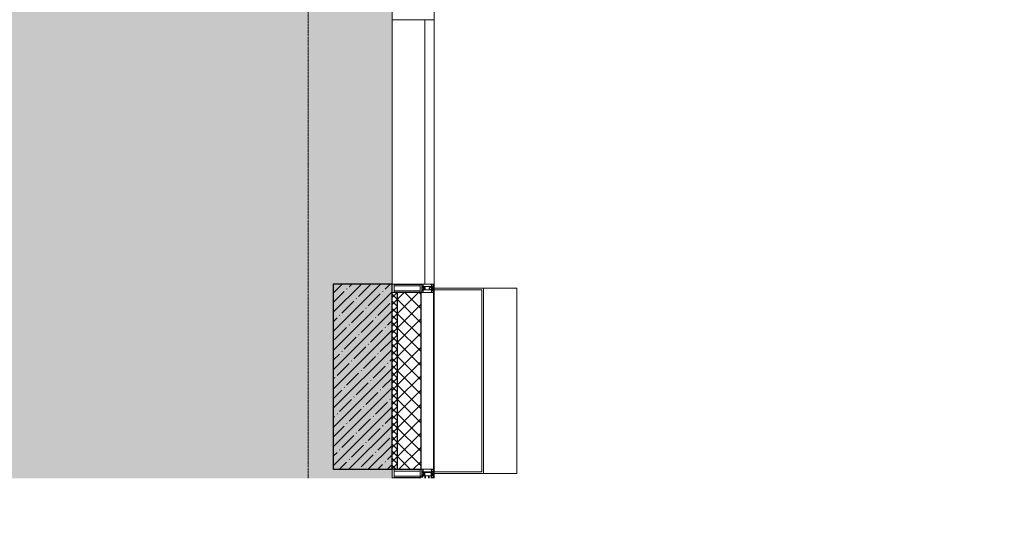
# Model space of a CAD drawing. Header units: millimetres. Extents: x -535184 to 178656, y -69521 to 68256.
# Tile 369 of 460: x -157014 to -151168, y 49692 to 52742. Entities that reach past the tile are written whole.
import ezdxf
from ezdxf import colors
from ezdxf.entities.mleader import LeaderData, LeaderLine
from ezdxf.math import Vec2, Vec3

# ---------------------------------------------------------------- set-up
doc = ezdxf.new("R2010")
doc.units = ezdxf.units.MM
doc.linetypes.add('-D1d1-15x02', pattern=[19, 15, -2, 0, -2])
for name, color, linetype, lineweight in [('_0', 7, 'Continuous', 13), ('A-COLS', 7, 'Continuous', 5), ('A-DETL-GENF', 7, 'Continuous', 5), ('A-GLAZ', 7, 'Continuous', 5), ('A-GLAZ-CURT', 8, 'Continuous', 5), ('A-GLAZ-CWMG', 8, 'Continuous', 5), ('A-WALL', 7, 'Continuous', 5), ('A-WALL-FNSH', 8, 'Continuous', 5), ('I-WALL', 7, 'Continuous', 5), ('S-COLS', 7, 'Continuous', 5), ('S-GRID', 7, 'Continuous', 5)]:
    doc.layers.add(name, color=color, linetype=linetype, lineweight=lineweight)
doc.layers.add('pol', color=7, linetype='Continuous', lineweight=15, true_color=0x738991)
doc.styles.add('In tre', font='isocpeur.ttf', dxfattribs={"width": 0.8, "oblique": 10})

# ---------------------------------------------------------------- blocks, each defined once
blk = doc.blocks.new('System Panel - A_PAN_Glass-5114043-50_AS_M_L11')
at = {"layer": 'A-GLAZ-CURT'}
for p, q in [((785, 55), (-785, 55)), ((-785, 55), (-785, 0)), ((785, 0), (785, 55)), ((-785, 0), (785, 0))]:
    blk.add_line(p, q, dxfattribs=at)
blk = doc.blocks.new('Rectangular Mullion - R_StandardFrame_50Wx250H-3342956-50_AS_M_L11')
at = {"layer": 'A-GLAZ-CWMG'}
blk.add_line((37450, 26520), (37450, 24950), dxfattribs=at)
blk = doc.blocks.new('Rectangular Mullion - 50Wx250H-2623690-50_AS_M_L11')
at = {"layer": 'A-DETL-GENF'}
for p, q in [((-25, 65.2), (-25, 250)), ((-25, 250), (0, 250)), ((-23, 237.3), (0, 237.3)), ((-23, 237.3), (-23, 73.6)), ((-14.9, 84), (-14.9, 237.3)), ((25, 250), (0, 250)), ((23, 237.3), (0, 237.3)), ((14.9, 84), (14.9, 237.3)), ((23, 237.3), (23, 73.6)), ((25, 65.2), (25, 250)), ((-14, 65.2), (-25, 65.2)), ((0, 84), (-23, 84)), ((-0.5, 73.6), (-23, 73.6)), ((-14, 71.3), (-14, 65.2)), ((-10, 71.3), (-14, 71.3)), ((-10, 53), (-10, 71.3)), ((-7, 65.2), (-5.9, 67.3)), ((-7, 65.2), (-7, 54.7)), ((-4.1, 67.3), (-5.9, 67.3)), ((-4.1, 67.3), (-2.9, 65.1)), ((-2.9, 65.1), (-2.9, 54.6)), ((0, 84), (23, 84)), ((0.5, 73.6), (23, 73.6)), ((4.1, 67.3), (2.9, 65.1)), ((2.9, 65.1), (2.9, 54.6)), ((4.1, 67.3), (5.9, 67.3)), ((7, 65.2), (5.9, 67.3)), ((7, 65.2), (7, 54.7)), ((10, 71.3), (14, 71.3)), ((10, 53), (10, 71.3)), ((14, 71.3), (14, 65.2)), ((14, 65.2), (25, 65.2)), ((-23.8, 14.6), (-25, 14.2)), ((-25, 0), (-25, 14.2)), ((-22.3, 17), (-23.8, 17)), ((-23.8, 17), (-23.8, 14.6)), ((-22.5, 10.6), (-23.8, 14.6)), ((-22.5, 10.6), (-23.7, 9.9)), ((-23.7, 1.3), (-23.7, 9.9)), ((-23.7, 1.3), (-11.8, 1.3)), ((-23.2, 10.2), (-22.5, 8)), ((-22.5, 8), (-22.5, 4.5)), ((-21.3, 4.5), (-22.5, 4.5)), ((-22.3, 17), (-22.3, 16)), ((-22.3, 16), (-21.3, 16)), ((-19, 17.6), (-21.3, 16)), ((-21.3, 4.5), (-21.3, 6.5)), ((-21.3, 6.5), (-14.2, 6.5)), ((-18.4, 16.6), (-19, 17.6)), ((-7.4, 16.6), (-18.4, 16.6)), ((-14.2, 6.5), (-14.2, 4.5)), ((-13.2, 4.5), (-14.2, 4.5)), ((-13.2, 4.5), (-12.2, 7.2)), ((-12.7, 7.6), (-11.3, 11.4)), ((-12.7, 7.6), (-11.8, 6.9)), ((-12.2, 9), (-12.2, 14.8)), ((-12.2, 14.8), (0, 14.8)), ((-11.8, 1.3), (-11.8, 6.9)), ((-10.5, 11.2), (-11.3, 11.4)), ((-10.5, 1.5), (-10.5, 11.2)), ((-4.8, 1.5), (-10.5, 1.5)), ((-8.7, 53), (-10, 53)), ((-10, 53), (-10, 17)), ((-10, 17), (-7.5, 17)), ((-8.7, 53), (-7, 54.7)), ((-8.5, 23), (-1.5, 30)), ((-8.5, 18.5), (-8.5, 23)), ((-7.5, 18.5), (-8.5, 18.5)), ((-7.5, 17), (-7.5, 18.5)), ((-7.4, 18), (-7.4, 16.6)), ((-2.6, 18), (-7.4, 18)), ((0, 8), (-4.8, 8)), ((-4.8, 1.5), (-4.8, 8)), ((-1.3, 53), (-2.9, 54.6)), ((-2.6, 18), (-2.6, 16.8)), ((-2.6, 16.8), (0, 16.8)), ((-1.5, 30), (0, 30)), ((0, 53), (-1.3, 53)), ((0, 53), (1.3, 53)), ((1.5, 30), (0, 30)), ((2.6, 16.8), (0, 16.8)), ((0, 14.8), (0, 16.8)), ((0, 14.8), (0, 16.8)), ((12.2, 14.8), (0, 14.8)), ((0, 0), (0, 8)), ((0, 8), (4.8, 8)), ((0, 0), (0, 8)), ((1.3, 53), (2.9, 54.6)), ((8.5, 23), (1.5, 30)), ((2.6, 18), (2.6, 16.8)), ((2.6, 18), (7.4, 18)), ((4.8, 1.5), (4.8, 8)), ((4.8, 1.5), (10.5, 1.5)), ((8.7, 53), (7, 54.7)), ((7.4, 18), (7.4, 16.6)), ((7.4, 16.6), (18.4, 16.6)), ((7.5, 18.5), (8.5, 18.5)), ((7.5, 17), (7.5, 18.5)), ((10, 17), (7.5, 17)), ((8.5, 18.5), (8.5, 23)), ((8.7, 53), (10, 53)), ((10, 53), (10, 17)), ((10.5, 11.2), (11.3, 11.4)), ((10.5, 1.5), (10.5, 11.2)), ((12.7, 7.6), (11.3, 11.4)), ((12.7, 7.6), (11.8, 6.9)), ((11.8, 1.3), (11.8, 6.9)), ((23.7, 1.3), (11.8, 1.3)), ((12.2, 9), (12.2, 14.8)), ((13.2, 4.5), (12.2, 7.2)), ((13.2, 4.5), (14.2, 4.5)), ((21.3, 6.5), (14.2, 6.5)), ((14.2, 6.5), (14.2, 4.5)), ((18.4, 16.6), (19, 17.6)), ((19, 17.6), (21.3, 16)), ((22.3, 16), (21.3, 16)), ((21.3, 4.5), (21.3, 6.5)), ((21.3, 4.5), (22.5, 4.5)), ((22.3, 17), (22.3, 16)), ((22.3, 17), (23.8, 17)), ((22.5, 10.6), (23.8, 14.6)), ((22.5, 10.6), (23.7, 9.9)), ((23.2, 10.2), (22.5, 8)), ((22.5, 8), (22.5, 4.5)), ((23.7, 1.3), (23.7, 9.9)), ((23.8, 17), (23.8, 14.6)), ((23.8, 14.6), (25, 14.2)), ((25, 0), (25, 14.2)), ((-25, 0), (0, 0)), ((25, 0), (0, 0))]:
    blk.add_line(p, q, dxfattribs=at)
for centre, start, end in [((-0.5, 73.1), 360, 90), ((0.5, 73.1), 90, 180)]:
    blk.add_arc(centre, 0.5, start, end, dxfattribs=at)
blk = doc.blocks.new('Rectangular Mullion - R_StandardFrame_50Wx250H-4796333-50_AS_M_L11')
at = {"layer": 'A-GLAZ-CWMG', "lineweight": 9}
for p, q in [((-25, -250), (-25, 0)), ((-25, 0), (25, 0)), ((25, 0), (25, -250)), ((25, -250), (-25, -250))]:
    blk.add_line(p, q, dxfattribs=at)
blk = doc.blocks.new('Rectangular Mullion - 50Wx250H-V1-50_AS_M_L11')
at = {"layer": 'A-DETL-GENF'}
for p, q in [((-25, 84), (-25, 250)), ((-25, 250), (0, 250)), ((-23, 237.3), (0, 237.3)), ((-23, 237.3), (-23, 84)), ((-14.9, 84), (-14.9, 237.3)), ((25, 250), (0, 250)), ((23, 237.3), (0, 237.3)), ((14.9, 84), (14.9, 237.3)), ((23, 237.3), (23, 73.6)), ((25, 65.2), (25, 250)), ((0, 84), (-15, 84)), ((-0.5, 73.6), (-15, 73.6)), ((-10, 71.3), (-12, 71.3)), ((-10, 57.4), (-10, 71.3)), ((-7, 65.2), (-5.9, 67.3)), ((-7, 65.2), (-7, 57)), ((-4.1, 67.3), (-5.9, 67.3)), ((-4.1, 67.3), (-2.9, 65.1)), ((-2.9, 65.1), (-2.9, 57)), ((0, 84), (23, 84)), ((0.5, 73.6), (23, 73.6)), ((4.1, 67.3), (2.9, 65.1)), ((2.9, 65.1), (2.9, 57)), ((4.1, 67.3), (5.9, 67.3)), ((7, 65.2), (5.9, 67.3)), ((7, 65.2), (7, 54.7)), ((10, 71.3), (14, 71.3)), ((10, 53), (10, 71.3)), ((14, 71.3), (14, 65.2)), ((14, 65.2), (25, 65.2)), ((-23.8, 14.6), (-25, 14.2)), ((-25, 0), (-25, 14.2)), ((-23.8, 17), (-23.8, 14.6)), ((-22.5, 10.6), (-23.8, 14.6)), ((-22.5, 10.6), (-23.7, 9.9)), ((-23.7, 1.3), (-23.7, 9.9)), ((-23.7, 1.3), (-11.8, 1.3)), ((-23.2, 10.2), (-22.5, 8)), ((-22.5, 8), (-22.5, 4.5)), ((-21.3, 4.5), (-22.5, 4.5)), ((-22.3, 17), (-22.3, 16)), ((-22.3, 16), (-21.3, 16)), ((-19.9, 17), (-21.3, 16)), ((-21.3, 4.5), (-21.3, 6.5)), ((-21.3, 6.5), (-14.2, 6.5)), ((-7.4, 16.6), (-18.4, 16.6)), ((-14.2, 6.5), (-14.2, 4.5)), ((-13.2, 4.5), (-14.2, 4.5)), ((-13.2, 4.5), (-12.2, 7.2)), ((-12.7, 7.6), (-11.3, 11.4)), ((-12.7, 7.6), (-11.8, 6.9)), ((-12.2, 9), (-12.2, 14.8)), ((-12.2, 14.8), (0, 14.8)), ((-11.8, 1.3), (-11.8, 6.9)), ((-10.5, 11.2), (-11.3, 11.4)), ((-10.5, 1.5), (-10.5, 11.2)), ((-4.8, 1.5), (-10.5, 1.5)), ((0, 8), (-4.8, 8)), ((-4.8, 1.5), (-4.8, 8)), ((-2.6, 16.8), (0, 16.8)), ((2.6, 16.8), (0, 16.8)), ((0, 14.8), (0, 16.8)), ((0, 14.8), (0, 16.8)), ((12.2, 14.8), (0, 14.8)), ((0, 0), (0, 8)), ((0, 8), (4.8, 8)), ((0, 0), (0, 8)), ((4.8, 1.5), (4.8, 8)), ((4.8, 1.5), (10.5, 1.5)), ((8.5, 23), (6, 25.5)), ((6, 18), (7.4, 18)), ((8.7, 53), (7, 54.7)), ((7.4, 18), (7.4, 16.6)), ((7.4, 16.6), (18.4, 16.6)), ((7.5, 18.5), (8.5, 18.5)), ((7.5, 17), (7.5, 18.5)), ((10, 17), (7.5, 17)), ((8.5, 18.5), (8.5, 23)), ((8.7, 53), (10, 53)), ((10, 53), (10, 17)), ((10.5, 11.2), (11.3, 11.4)), ((10.5, 1.5), (10.5, 11.2)), ((12.7, 7.6), (11.3, 11.4)), ((12.7, 7.6), (11.8, 6.9)), ((11.8, 1.3), (11.8, 6.9)), ((23.7, 1.3), (11.8, 1.3)), ((12.2, 9), (12.2, 14.8)), ((13.2, 4.5), (12.2, 7.2)), ((13.2, 4.5), (14.2, 4.5)), ((21.3, 6.5), (14.2, 6.5)), ((14.2, 6.5), (14.2, 4.5)), ((18.4, 16.6), (19, 17.6)), ((19, 17.6), (21.3, 16)), ((22.3, 16), (21.3, 16)), ((21.3, 4.5), (21.3, 6.5)), ((21.3, 4.5), (22.5, 4.5)), ((22.3, 17), (22.3, 16)), ((22.3, 17), (23.8, 17)), ((22.5, 10.6), (23.8, 14.6)), ((22.5, 10.6), (23.7, 9.9)), ((23.2, 10.2), (22.5, 8)), ((22.5, 8), (22.5, 4.5)), ((23.7, 1.3), (23.7, 9.9)), ((23.8, 17), (23.8, 14.6)), ((23.8, 14.6), (25, 14.2)), ((25, 0), (25, 14.2)), ((-25, 0), (0, 0)), ((25, 0), (0, 0))]:
    blk.add_line(p, q, dxfattribs=at)
for centre, start, end in [((-0.5, 73.1), 360, 90), ((0.5, 73.1), 90, 180)]:
    blk.add_arc(centre, 0.5, start, end, dxfattribs=at)
blk = doc.blocks.new('Rectangular Mullion - R_StandardFrame_50Wx250H-4796332-50_AS_M_L11')
at = {"layer": 'A-GLAZ-CWMG', "lineweight": 9}
for p, q in [((-25, -17), (-25, 0)), ((-25, 0), (25, 0)), ((25, 0), (25, -250)), ((-25, -250), (-25, -84)), ((25, -250), (-25, -250))]:
    blk.add_line(p, q, dxfattribs=at)
blk = doc.blocks.new('A_PAN_Створка - 383мм-4800281-50_AS_M_L11')
at = {"layer": 'A-GLAZ-CURT'}
h = blk.add_hatch(dxfattribs=at)
h.set_pattern_fill('FP_9', color=256, style=0, pattern_type=2)
h.set_pattern_definition([(315, (-23660, 37700), (14.142136, 14.142136), []), (45, (-23660, 37700), (-14.142136, 14.142136), [])])
h.paths.add_polyline_path([(-57.2, 36.4), (-54.9, 34.1), (-54.5, 31.8), (54.5, 31.8), (54.9, 34.1), (57.2, 36.4), (57.2, 60.8), (54.6, 63.4), (53.6, 82.7), (-54.6, 81.8), (-54.6, 63.4), (-57.2, 60.8)])
at = {"layer": 'A-DETL-GENF'}
for p, q in [((-91.5, 92), (-91.5, 87.5)), ((-91.5, 92), (91.5, 92)), ((-91.5, 87.5), (-73.9, 87.5)), ((-83.4, 90.3), (-69.4, 90.3)), ((-83.4, 90.3), (-83.4, 87.5)), ((-73.9, 87.5), (-73.9, 62.5)), ((-69.4, 85.5), (-73.9, 85.5)), ((-73.9, 81.5), (-69.4, 81.5)), ((-69.4, 66.5), (-73.9, 66.5)), ((-73.9, 62.5), (-70, 62.5)), ((-70, 62.5), (-70, 32.1)), ((-69.4, 90.3), (-69.4, 85.5)), ((-69.4, 81.5), (-69.4, 66.5)), ((-67.9, 89.3), (-66.9, 90.3)), ((-67.9, 62.5), (-67.9, 89.3)), ((-61.7, 62.5), (-67.9, 62.5)), ((-66.9, 90.3), (-57.4, 90.3)), ((-66, 56.5), (-62, 59.1)), ((-62, 59.1), (-60.7, 61)), ((-60.1, 67.7), (-61.7, 64.9)), ((-61.7, 64.9), (-61.7, 62.5)), ((-60.7, 61), (-57.4, 61)), ((-56.4, 67.7), (-60.1, 67.7)), ((-57.4, 90.3), (-56.4, 89.4)), ((-57.4, 61), (-54.9, 63.5)), ((-54.6, 63.4), (-57.2, 60.8)), ((-57.2, 60.8), (-57.2, 36.4)), ((-56.4, 89.4), (-56.4, 67.7)), ((-53.9, 90.3), (-54.9, 89.3)), ((-54.9, 89.3), (-54.9, 85.6)), ((-54.9, 85.6), (-53.9, 84.6)), ((-54.9, 81.9), (-53.8, 83)), ((-54.9, 63.5), (-54.9, 81.9)), ((-53.6, 82.7), (-54.6, 81.8)), ((-54.6, 81.8), (-54.6, 63.4)), ((53.9, 90.3), (-53.9, 90.3)), ((-53.9, 84.6), (53.9, 84.6)), ((53.8, 83), (-53.8, 83)), ((53.6, 82.7), (-53.6, 82.7)), ((54.6, 81.8), (53.6, 82.7)), ((54.9, 81.9), (53.8, 83)), ((53.9, 90.3), (54.9, 89.3)), ((54.9, 85.6), (53.9, 84.6)), ((54.6, 63.4), (54.6, 81.8)), ((57.2, 60.8), (54.6, 63.4)), ((54.9, 89.3), (54.9, 85.6)), ((54.9, 63.5), (54.9, 81.9)), ((57.4, 61), (54.9, 63.5)), ((57.4, 90.3), (56.4, 89.4)), ((56.4, 89.4), (56.4, 67.7)), ((56.4, 67.7), (60.1, 67.7)), ((57.2, 36.4), (57.2, 60.8)), ((66.9, 90.3), (57.4, 90.3)), ((60.7, 61), (57.4, 61)), ((60.1, 67.7), (61.7, 64.9)), ((62, 59.1), (60.7, 61)), ((61.7, 64.9), (61.7, 62.5)), ((61.7, 62.5), (67.9, 62.5)), ((66, 56.5), (62, 59.1)), ((67.9, 89.3), (66.9, 90.3)), ((67.9, 62.5), (67.9, 89.3)), ((69.4, 90.3), (69.4, 85.5)), ((83.4, 90.3), (69.4, 90.3)), ((69.4, 85.5), (73.9, 85.5)), ((69.4, 81.5), (69.4, 66.5)), ((73.9, 81.5), (69.4, 81.5)), ((69.4, 66.5), (73.9, 66.5)), ((70, 62.5), (70, 32.1)), ((73.9, 62.5), (70, 62.5)), ((91.5, 87.5), (73.9, 87.5)), ((73.9, 87.5), (73.9, 62.5)), ((83.4, 90.3), (83.4, 87.5)), ((91.5, 92), (91.5, 87.5)), ((-70, 32.1), (-61.4, 23.5)), ((-66, 56.5), (-67.8, 55.7)), ((-67.8, 55.7), (-67.8, 38.3)), ((-67.8, 38.3), (-65.7, 37.4)), ((-65.7, 37.4), (-60.8, 34.7)), ((61.4, 23.5), (-61.4, 23.5)), ((-60.8, 34.7), (-57.3, 35.9)), ((-55.2, 33.8), (-57.3, 35.9)), ((-57.2, 36.4), (-54.9, 34.1)), ((-55.2, 33.8), (-54.8, 31.5)), ((-54.9, 34.1), (-54.5, 31.8)), ((-53.9, 30.5), (-54.9, 29.5)), ((-54.9, 29.5), (-54.9, 25.8)), ((-54.9, 25.8), (-53.9, 24.8)), ((0, 31.5), (-54.8, 31.5)), ((-54.5, 31.8), (54.5, 31.8)), ((53.9, 30.5), (-53.9, 30.5)), ((-53.9, 24.8), (53.9, 24.8)), ((0, 31.5), (54.8, 31.5)), ((53.9, 30.5), (54.9, 29.5)), ((54.9, 25.8), (53.9, 24.8)), ((54.5, 31.8), (54.9, 34.1)), ((55.2, 33.8), (54.8, 31.5)), ((54.9, 34.1), (57.2, 36.4)), ((54.9, 29.5), (54.9, 25.8)), ((55.2, 33.8), (57.3, 35.9)), ((60.8, 34.7), (57.3, 35.9)), ((65.7, 37.4), (60.8, 34.7)), ((70, 32.1), (61.4, 23.5)), ((67.8, 38.3), (65.7, 37.4)), ((66, 56.5), (67.8, 55.7)), ((67.8, 55.7), (67.8, 38.3))]:
    blk.add_line(p, q, dxfattribs=at)
at = {"layer": 'A-GLAZ'}
for p, q in [((-153, 73.5), (-150, 73.5)), ((-153, 60), (-153, 73.5)), ((-152, 20), (-152, 73.5)), ((-150.5, 69.5), (-150.5, 73.5)), ((-145, 69.5), (-150.5, 69.5)), ((-150.5, 33.6), (-150.5, 68)), ((-150.5, 68), (-143.5, 68)), ((-150, 84), (-78, 84)), ((-150, 73.5), (-150, 84)), ((-148.5, 82.5), (-132.4, 82.5)), ((-148.5, 81), (-148.5, 82.5)), ((-143.5, 81), (-148.5, 81)), ((-145, 69.5), (-145, 79.5)), ((-143.5, 68), (-143.5, 81)), ((-132.4, 56.6), (-132.4, 82.5)), ((-131, 82.5), (-120.8, 82.5)), ((-131, 82.5), (-131, 64.6)), ((-131, 64.6), (-120.8, 64.6)), ((-131, 56.5), (-131, 62.6)), ((-120.8, 62.6), (-131, 62.6)), ((-120.8, 82.5), (-120.8, 64.6)), ((-120.8, 56.5), (-120.8, 62.6)), ((-119.3, 82.5), (-92.5, 82.5)), ((-119.3, 56.6), (-119.3, 82.5)), ((-92.5, 56.6), (-92.5, 82.5)), ((-91.5, 92), (91.5, 92)), ((-91.5, 87.5), (-91.5, 92)), ((-73.9, 87.5), (-91.5, 87.5)), ((-90.8, 82.5), (-79.5, 82.5)), ((-90.8, 64.6), (-90.8, 82.5)), ((-80.1, 64.6), (-90.8, 64.6)), ((-90.8, 62.7), (-90.8, 56.6)), ((-80.4, 62.7), (-90.8, 62.7)), ((-85, 84), (-85, 87.5)), ((-85, 87.5), (-78, 87.5)), ((-78, 84), (-85, 84)), ((-80.4, 61.1), (-80.4, 62.7)), ((-78, 61.1), (-80.4, 61.1)), ((-80.1, 66.1), (-80.1, 64.6)), ((-78, 66.1), (-80.1, 66.1)), ((-79.5, 82.5), (-79.5, 80.6)), ((-79.5, 80.6), (-78, 80.6)), ((-78, 87.5), (-78, 84)), ((-78, 84), (-73.9, 84)), ((-78, 84), (-78, 23.5)), ((-78, 66.1), (-78, 61.1)), ((-73.9, 62.5), (-73.9, 87.5)), ((-70, 62.5), (-73.9, 62.5)), ((-70, 32.1), (-70, 62.5)), ((70, 62.5), (70, 32.1)), ((73.9, 62.5), (70, 62.5)), ((73.9, 87.5), (73.9, 62.5)), ((91.5, 87.5), (73.9, 87.5)), ((73.9, 84), (78, 84)), ((78, 87.5), (78, 84)), ((85, 87.5), (78, 87.5)), ((78, 84), (85, 84)), ((78, 84), (150, 84)), ((78, 23.5), (78, 84)), ((79.5, 80.6), (78, 80.6)), ((78, 66.1), (78, 61.1)), ((78, 66.1), (80.1, 66.1)), ((78, 61.1), (80.4, 61.1)), ((90.8, 82.5), (79.5, 82.5)), ((79.5, 82.5), (79.5, 80.6)), ((80.1, 66.1), (80.1, 64.6)), ((80.1, 64.6), (90.8, 64.6)), ((80.4, 62.7), (90.8, 62.7)), ((80.4, 61.1), (80.4, 62.7)), ((85, 84), (85, 87.5)), ((90.8, 64.6), (90.8, 82.5)), ((90.8, 62.7), (90.8, 56.6)), ((91.5, 92), (91.5, 87.5)), ((119.3, 82.5), (92.5, 82.5)), ((92.5, 56.6), (92.5, 82.5)), ((119.3, 56.6), (119.3, 82.5)), ((120.8, 82.5), (120.8, 64.6)), ((131, 82.5), (120.8, 82.5)), ((131, 64.6), (120.8, 64.6)), ((120.8, 56.5), (120.8, 62.6)), ((120.8, 62.6), (131, 62.6)), ((131, 82.5), (131, 64.6)), ((131, 56.5), (131, 62.6)), ((132.4, 56.6), (132.4, 82.5)), ((148.5, 82.5), (132.4, 82.5)), ((143.5, 81), (148.5, 81)), ((143.5, 68), (143.5, 81)), ((150.5, 68), (143.5, 68)), ((145, 69.5), (145, 79.5)), ((145, 69.5), (150.5, 69.5)), ((148.5, 81), (148.5, 82.5)), ((150, 84), (150, 73.5)), ((150, 73.5), (153, 73.5)), ((150.5, 69.5), (150.5, 73.5)), ((150.5, 33.6), (150.5, 68)), ((152, 20), (152, 73.5)), ((153, 73.5), (153, 60)), ((-171, 57), (-156, 57)), ((-171, 17), (-171, 57)), ((-171, 55.5), (-152, 55.5)), ((-171, 18.5), (-153.5, 18.5)), ((-67.9, 17), (-171, 17)), ((-153.5, 18.5), (-152, 20)), ((-150.5, 56.6), (-132.4, 56.6)), ((-136.4, 52.4), (-150.5, 52.4)), ((-136.3, 33.6), (-150.5, 33.6)), ((-150.5, 29.4), (-132.4, 29.4)), ((-150.5, 17), (-150.5, 29.4)), ((-132.4, 18.6), (-150.5, 18.6)), ((-137.2, 54.8), (-135.8, 50.8)), ((-132.5, 54.8), (-137.2, 54.8)), ((-137.2, 31), (-135.8, 35)), ((-132.5, 31), (-137.2, 31)), ((-132.1, 49), (-135.8, 50.8)), ((-132.1, 36.8), (-135.8, 35)), ((-132.5, 53.8), (-133.4, 52)), ((-133.4, 52), (-130.1, 50.4)), ((-133.4, 33.7), (-130.1, 35.3)), ((-132.5, 31.9), (-133.4, 33.7)), ((-132.5, 53.8), (-132.5, 54.8)), ((-132.5, 31.9), (-132.5, 31)), ((-132.4, 29.4), (-132.4, 18.6)), ((-132.1, 49), (-132.1, 36.8)), ((-131, 56.5), (-120.8, 56.5)), ((-131, 55.1), (-131, 52.7)), ((-120.8, 55.1), (-131, 55.1)), ((-129.4, 51.1), (-131, 52.7)), ((-129.4, 34.6), (-131, 33)), ((-131, 30.9), (-131, 33)), ((-120.8, 30.9), (-131, 30.9)), ((-131, 29.5), (-120.8, 29.5)), ((-131, 18.2), (-131, 29.5)), ((-120.8, 18.2), (-131, 18.2)), ((-130.1, 50.4), (-129.4, 51.1)), ((-130.1, 35.3), (-130.1, 50.4)), ((-130.1, 35.3), (-129.4, 34.6)), ((-122.4, 51.1), (-120.8, 52.7)), ((-121.7, 50.4), (-122.4, 51.1)), ((-121.7, 35.3), (-122.4, 34.6)), ((-122.4, 34.6), (-120.8, 33)), ((-118.4, 52), (-121.7, 50.4)), ((-121.7, 35.3), (-121.7, 50.4)), ((-118.4, 33.7), (-121.7, 35.3)), ((-120.8, 55.1), (-120.8, 52.7)), ((-120.8, 30.9), (-120.8, 33)), ((-120.8, 18.2), (-120.8, 29.5)), ((-119.7, 49), (-115.9, 50.8)), ((-119.7, 49), (-119.7, 36.8)), ((-119.7, 36.8), (-115.9, 35)), ((-92.5, 56.6), (-119.3, 56.6)), ((-119.3, 54.8), (-114.6, 54.8)), ((-119.3, 53.8), (-119.3, 54.8)), ((-119.3, 53.8), (-118.4, 52)), ((-119.3, 31.9), (-118.4, 33.7)), ((-119.3, 31.9), (-119.3, 31)), ((-119.3, 31), (-114.6, 31)), ((-92.5, 29.4), (-119.3, 29.4)), ((-119.3, 29.4), (-119.3, 18.6)), ((-119.3, 18.6), (-92.5, 18.6)), ((-114.6, 54.8), (-115.9, 50.8)), ((-114.6, 31), (-115.9, 35)), ((-94.1, 33.5), (-115.4, 33.5)), ((-94.1, 52.5), (-115.3, 52.5)), ((-89.9, 50.9), (-94.1, 52.5)), ((-89.9, 35.1), (-94.1, 33.5)), ((-92.5, 18.6), (-92.5, 29.4)), ((-90.8, 56.6), (-85.9, 56.6)), ((-90.8, 18.5), (-90.8, 29.4)), ((-90.8, 29.4), (-85.9, 29.4)), ((-87.3, 18.5), (-90.8, 18.5)), ((-89.9, 52.2), (-88.6, 53.5)), ((-89.9, 52.2), (-89.9, 50.9)), ((-89.9, 35.1), (-89.9, 50.9)), ((-89.9, 32.5), (-89.9, 35.1)), ((-85.9, 32.5), (-89.9, 32.5)), ((-85.9, 53.5), (-88.6, 53.5)), ((-87.3, 21.9), (-85.9, 21.9)), ((-87.3, 20.4), (-87.3, 21.9)), ((-87.3, 20.4), (-87.3, 18.5)), ((-84.8, 20.4), (-87.3, 20.4)), ((-85.9, 56.6), (-85.9, 53.5)), ((-85.9, 53.5), (-78, 45.6)), ((-85.9, 29.4), (-85.9, 32.5)), ((-85.9, 21.9), (-85.9, 29.4)), ((-85.9, 18.2), (-85.9, 20.4)), ((-75.9, 18.2), (-85.9, 18.2)), ((-83.4, 20.4), (-84.8, 20.4)), ((-70, 33.8), (-83.4, 20.4)), ((-78, 45.6), (-78, 36.8)), ((-78, 36.8), (-70, 36.8)), ((-78, 23.5), (-67.9, 23.5)), ((-75.9, 23.5), (-73, 23.5)), ((-75.9, 21.5), (-75.9, 23.5)), ((-75.9, 21.5), (-75.9, 18.2)), ((-74.9, 21.5), (-75.9, 21.5)), ((-74.9, 17.9), (-74.9, 21.5)), ((-68.9, 17.9), (-74.9, 17.9)), ((-67.2, 29.3), (-73, 23.5)), ((-70, 36.8), (-70, 33.8)), ((-61.4, 23.5), (-70, 32.1)), ((-68.9, 21.5), (-68.9, 17.9)), ((-67.9, 21.5), (-68.9, 21.5)), ((-67.9, 23.5), (-64.6, 26.8)), ((-67.9, 23.5), (-64.6, 26.8)), ((-67.9, 21.5), (-67.9, 23.5)), ((-67.9, 17), (-67.9, 23.5)), ((-61.4, 23.5), (-67.9, 17)), ((67.9, 17), (-67.9, 17)), ((-67.9, 17), (67.9, 17)), ((-64.6, 26.8), (-67.2, 29.3)), ((-64.6, 26.8), (-61.4, 23.5)), ((61.4, 23.5), (-61.4, 23.5)), ((70, 32.1), (61.4, 23.5)), ((61.4, 23.5), (64.6, 26.8)), ((67.9, 17), (61.4, 23.5)), ((64.6, 26.8), (67.2, 29.3)), ((67.9, 23.5), (64.6, 26.8)), ((64.6, 26.8), (67.9, 23.5)), ((67.2, 29.3), (73, 23.5)), ((67.9, 21.5), (67.9, 23.5)), ((67.9, 23.5), (67.9, 17)), ((67.9, 23.5), (78, 23.5)), ((67.9, 21.5), (68.9, 21.5)), ((171, 17), (67.9, 17)), ((68.9, 21.5), (68.9, 17.9)), ((68.9, 17.9), (74.9, 17.9)), ((70, 36.8), (70, 33.8)), ((78, 36.8), (70, 36.8)), ((70, 33.8), (83.4, 20.4)), ((75.9, 23.5), (73, 23.5)), ((74.9, 21.5), (75.9, 21.5)), ((74.9, 17.9), (74.9, 21.5)), ((75.9, 21.5), (75.9, 23.5)), ((75.9, 21.5), (75.9, 18.2)), ((75.9, 18.2), (85.9, 18.2)), ((85.9, 53.5), (78, 45.6)), ((78, 45.6), (78, 36.8)), ((83.4, 20.4), (84.8, 20.4)), ((84.8, 20.4), (87.3, 20.4)), ((85.9, 56.6), (85.9, 53.5)), ((90.8, 56.6), (85.9, 56.6)), ((85.9, 53.5), (88.6, 53.5)), ((85.9, 32.5), (89.9, 32.5)), ((85.9, 29.4), (85.9, 32.5)), ((85.9, 21.9), (85.9, 29.4)), ((90.8, 29.4), (85.9, 29.4)), ((87.3, 21.9), (85.9, 21.9)), ((85.9, 18.2), (85.9, 20.4)), ((87.3, 20.4), (87.3, 21.9)), ((87.3, 20.4), (87.3, 18.5)), ((87.3, 18.5), (90.8, 18.5)), ((89.9, 52.2), (88.6, 53.5)), ((89.9, 50.9), (94.1, 52.5)), ((89.9, 52.2), (89.9, 50.9)), ((89.9, 35.1), (89.9, 50.9)), ((89.9, 35.1), (94.1, 33.5)), ((89.9, 32.5), (89.9, 35.1)), ((90.8, 18.5), (90.8, 29.4)), ((92.5, 56.6), (119.3, 56.6)), ((92.5, 18.6), (92.5, 29.4)), ((92.5, 29.4), (119.3, 29.4)), ((119.3, 18.6), (92.5, 18.6)), ((94.1, 52.5), (115.3, 52.5)), ((94.1, 33.5), (115.4, 33.5)), ((114.6, 54.8), (115.9, 50.8)), ((119.3, 54.8), (114.6, 54.8)), ((114.6, 31), (115.9, 35)), ((119.3, 31), (114.6, 31)), ((119.7, 49), (115.9, 50.8)), ((119.7, 36.8), (115.9, 35)), ((119.3, 53.8), (118.4, 52)), ((118.4, 52), (121.7, 50.4)), ((118.4, 33.7), (121.7, 35.3)), ((119.3, 31.9), (118.4, 33.7)), ((119.3, 53.8), (119.3, 54.8)), ((119.3, 31.9), (119.3, 31)), ((119.3, 29.4), (119.3, 18.6)), ((119.7, 49), (119.7, 36.8)), ((131, 56.5), (120.8, 56.5)), ((120.8, 55.1), (120.8, 52.7)), ((120.8, 55.1), (131, 55.1)), ((122.4, 51.1), (120.8, 52.7)), ((122.4, 34.6), (120.8, 33)), ((120.8, 30.9), (120.8, 33)), ((120.8, 30.9), (131, 30.9)), ((120.8, 18.2), (120.8, 29.5)), ((131, 29.5), (120.8, 29.5)), ((120.8, 18.2), (131, 18.2)), ((121.7, 50.4), (122.4, 51.1)), ((121.7, 35.3), (121.7, 50.4)), ((121.7, 35.3), (122.4, 34.6)), ((129.4, 51.1), (131, 52.7)), ((130.1, 50.4), (129.4, 51.1)), ((130.1, 35.3), (129.4, 34.6)), ((129.4, 34.6), (131, 33)), ((133.4, 52), (130.1, 50.4)), ((130.1, 35.3), (130.1, 50.4)), ((133.4, 33.7), (130.1, 35.3)), ((131, 55.1), (131, 52.7)), ((131, 30.9), (131, 33)), ((131, 18.2), (131, 29.5)), ((132.1, 49), (135.8, 50.8)), ((132.1, 49), (132.1, 36.8)), ((132.1, 36.8), (135.8, 35)), ((150.5, 56.6), (132.4, 56.6)), ((150.5, 29.4), (132.4, 29.4)), ((132.4, 29.4), (132.4, 18.6)), ((132.4, 18.6), (150.5, 18.6)), ((132.5, 54.8), (137.2, 54.8)), ((132.5, 53.8), (132.5, 54.8)), ((132.5, 53.8), (133.4, 52)), ((132.5, 31.9), (133.4, 33.7)), ((132.5, 31.9), (132.5, 31)), ((132.5, 31), (137.2, 31)), ((137.2, 54.8), (135.8, 50.8)), ((137.2, 31), (135.8, 35)), ((136.3, 33.6), (150.5, 33.6)), ((136.4, 52.4), (150.5, 52.4)), ((150.5, 17), (150.5, 29.4)), ((171, 55.5), (152, 55.5)), ((153.5, 18.5), (152, 20)), ((171, 18.5), (153.5, 18.5)), ((156, 57), (171, 57)), ((171, 57), (171, 17))]:
    blk.add_line(p, q, dxfattribs=at)
for centre, start, end in [((-156, 60), 270, 360), ((156, 60), 180, 270)]:
    blk.add_arc(centre, 3, start, end, dxfattribs=at)
blk = doc.blocks.new('Rectangular Mullion - 50Wx250H-V3-50_AS_M_L11')
at = {"layer": 'A-DETL-GENF'}
for p, q in [((-25, 65.2), (-25, 250)), ((-25, 250), (0, 250)), ((-23, 237.3), (0, 237.3)), ((-23, 237.3), (-23, 73.6)), ((-14.9, 84), (-14.9, 237.3)), ((25, 250), (0, 250)), ((23, 237.3), (0, 237.3)), ((14.9, 84), (14.9, 237.3)), ((23, 237.3), (23, 84)), ((25, 84), (25, 250)), ((-14, 65.2), (-25, 65.2)), ((0, 84), (-23, 84)), ((-0.5, 73.6), (-23, 73.6)), ((-14, 71.3), (-14, 65.2)), ((-10, 71.3), (-14, 71.3)), ((-10, 53), (-10, 71.3)), ((-7, 65.2), (-5.9, 67.3)), ((-7, 65.2), (-7, 54.7)), ((-4.1, 67.3), (-5.9, 67.3)), ((-4.1, 67.3), (-2.9, 65.1)), ((-2.9, 65.1), (-2.9, 57)), ((0, 84), (15, 84)), ((0.5, 73.6), (15, 73.6)), ((4.1, 67.3), (2.9, 65.1)), ((2.9, 65.1), (2.9, 57)), ((4.1, 67.3), (5.9, 67.3)), ((7, 65.2), (5.9, 67.3)), ((7, 65.2), (7, 57)), ((10, 71.3), (12, 71.3)), ((10, 57.4), (10, 71.3)), ((-23.8, 14.6), (-25, 14.2)), ((-25, 0), (-25, 14.2)), ((-22.3, 17), (-23.8, 17)), ((-23.8, 17), (-23.8, 14.6)), ((-22.5, 10.6), (-23.8, 14.6)), ((-22.5, 10.6), (-23.7, 9.9)), ((-23.7, 1.3), (-23.7, 9.9)), ((-23.7, 1.3), (-11.8, 1.3)), ((-23.2, 10.2), (-22.5, 8)), ((-22.5, 8), (-22.5, 4.5)), ((-21.3, 4.5), (-22.5, 4.5)), ((-22.3, 17), (-22.3, 16)), ((-22.3, 16), (-21.3, 16)), ((-19, 17.6), (-21.3, 16)), ((-21.3, 4.5), (-21.3, 6.5)), ((-21.3, 6.5), (-14.2, 6.5)), ((-18.4, 16.6), (-19, 17.6)), ((-7.4, 16.6), (-18.4, 16.6)), ((-14.2, 6.5), (-14.2, 4.5)), ((-13.2, 4.5), (-14.2, 4.5)), ((-13.2, 4.5), (-12.2, 7.2)), ((-12.7, 7.6), (-11.3, 11.4)), ((-12.7, 7.6), (-11.8, 6.9)), ((-12.2, 9), (-12.2, 14.8)), ((-12.2, 14.8), (0, 14.8)), ((-11.8, 1.3), (-11.8, 6.9)), ((-10.5, 11.2), (-11.3, 11.4)), ((-10.5, 1.5), (-10.5, 11.2)), ((-4.8, 1.5), (-10.5, 1.5)), ((-8.7, 53), (-10, 53)), ((-10, 53), (-10, 17)), ((-10, 17), (-7.5, 17)), ((-8.7, 53), (-7, 54.7)), ((-8.5, 23), (-6, 25.5)), ((-8.5, 18.5), (-8.5, 23)), ((-7.5, 18.5), (-8.5, 18.5)), ((-7.5, 17), (-7.5, 18.5)), ((-7.4, 18), (-7.4, 16.6)), ((-6, 18), (-7.4, 18)), ((0, 8), (-4.8, 8)), ((-4.8, 1.5), (-4.8, 8)), ((-2.6, 16.8), (0, 16.8)), ((2.6, 16.8), (0, 16.8)), ((0, 14.8), (0, 16.8)), ((0, 14.8), (0, 16.8)), ((12.2, 14.8), (0, 14.8)), ((0, 0), (0, 8)), ((0, 8), (4.8, 8)), ((0, 0), (0, 8)), ((4.8, 1.5), (4.8, 8)), ((4.8, 1.5), (10.5, 1.5)), ((7.4, 16.6), (18.4, 16.6)), ((10.5, 11.2), (11.3, 11.4)), ((10.5, 1.5), (10.5, 11.2)), ((12.7, 7.6), (11.3, 11.4)), ((12.7, 7.6), (11.8, 6.9)), ((11.8, 1.3), (11.8, 6.9)), ((23.7, 1.3), (11.8, 1.3)), ((12.2, 9), (12.2, 14.8)), ((13.2, 4.5), (12.2, 7.2)), ((13.2, 4.5), (14.2, 4.5)), ((21.3, 6.5), (14.2, 6.5)), ((14.2, 6.5), (14.2, 4.5)), ((19.9, 17), (21.3, 16)), ((22.3, 16), (21.3, 16)), ((21.3, 4.5), (21.3, 6.5)), ((21.3, 4.5), (22.5, 4.5)), ((22.3, 17), (22.3, 16)), ((22.5, 10.6), (23.8, 14.6)), ((22.5, 10.6), (23.7, 9.9)), ((23.2, 10.2), (22.5, 8)), ((22.5, 8), (22.5, 4.5)), ((23.7, 1.3), (23.7, 9.9)), ((23.8, 17), (23.8, 14.6)), ((23.8, 14.6), (25, 14.2)), ((25, 0), (25, 14.2)), ((-25, 0), (0, 0)), ((25, 0), (0, 0))]:
    blk.add_line(p, q, dxfattribs=at)
for centre, start, end in [((-0.5, 73.1), 360, 90), ((0.5, 73.1), 90, 180)]:
    blk.add_arc(centre, 0.5, start, end, dxfattribs=at)
blk = doc.blocks.new('Rectangular Mullion - R_StandardFrame_50Wx250H-V4-50_AS_M_L11')
at = {"layer": 'A-GLAZ-CWMG', "lineweight": 9}
for p, q in [((-25, -250), (-25, 0)), ((-25, 0), (25, 0)), ((25, 0), (25, -17)), ((25, -84), (25, -250)), ((25, -250), (-25, -250))]:
    blk.add_line(p, q, dxfattribs=at)
blk = doc.blocks.new('Rectangular Mullion - R_StandardFrame_50Wx250H-V5-50_AS_M_L11')
at = {"layer": 'A-GLAZ-CWMG'}
for p, q in [((37450, 23520), (37450, 23800)), ((37700, 23520), (37700, 23800))]:
    blk.add_line(p, q, dxfattribs=at)
blk = doc.blocks.new('Rectangular Mullion - R_StandardFrame_50Wx250H-V38-50_AS_M_L11')
at = {"layer": 'A-GLAZ-CWMG', "lineweight": 9}
for p, q in [((-25, -250), (-25, 0)), ((-25, 0), (25, 0)), ((25, 0), (25, -17)), ((25, -84), (25, -250)), ((25, -250), (-25, -250))]:
    blk.add_line(p, q, dxfattribs=at)
blk = doc.blocks.new('RST_AR_KMN_R22_B3_FCD_rvt-1-50_AS_M_L11')
at = {"layer": 'A-WALL'}
h = blk.add_hatch(dxfattribs=at)
h.set_pattern_fill('FP_6', color=256, style=0, pattern_type=2)
h.set_pattern_definition([(45, (0, 0), (-21.213203, 21.213203), []), (135, (0, 0), (-21.213203, -21.213203), [])])
h.paths.add_polyline_path([(37480, 23850), (37480, 24900), (37450, 24900), (37450, 23850)])
h = blk.add_hatch(dxfattribs=at)
h.set_pattern_fill('FP_7', color=256, style=0, pattern_type=2)
h.set_pattern_definition([(45, (0, 0), (-42.42641, 42.42641), []), (135, (0, 0), (-42.42641, -42.42641), [])])
h.paths.add_polyline_path([(37620, 23850), (37620, 24900), (37480, 24900), (37480, 23850)])
at = {"layer": 'A-COLS', "lineweight": 18}
for p, q in [((37992.7, 24925), (37700, 24925)), ((37700, 24925), (37700, 24915)), ((37700, 24915), (37982.6, 24915)), ((37982.6, 24915), (37982.6, 23835)), ((37992.7, 23825), (37992.7, 24925)), ((37982.6, 23835), (37700, 23835)), ((37700, 23835), (37700, 23825)), ((37700, 23825), (37992.7, 23825))]:
    blk.add_line(p, q, dxfattribs=at)
at = {"layer": 'A-COLS'}
for p, q in [((37992.7, 24925), (38189.7, 24925)), ((38189.7, 23825), (38189.7, 24925)), ((38189.7, 23825), (37992.7, 23825))]:
    blk.add_line(p, q, dxfattribs=at)
at = {"layer": 'A-WALL'}
for p, q in [((37480, 24900), (37450, 24900)), ((37450, 24900), (37450, 23850)), ((37695, 24900), (37620, 24900)), ((37695, 24900), (37695, 23850)), ((37450, 23850), (37480, 23850)), ((37620, 23850), (37695, 23850))]:
    blk.add_line(p, q, dxfattribs=at)
at = {"layer": 'A-WALL', "lineweight": 25}
for p, q in [((37620, 24900), (37480, 24900)), ((37480, 24900), (37480, 23850)), ((37620, 24900), (37620, 23850)), ((37480, 23850), (37620, 23850))]:
    blk.add_line(p, q, dxfattribs=at)
at = {"layer": 'A-WALL-FNSH'}
for p, q in [((37700, 24900), (37695, 24900)), ((37700, 23850), (37700, 24900)), ((37695, 23850), (37700, 23850))]:
    blk.add_line(p, q, dxfattribs=at)
at = {"layer": 'A-GLAZ-CURT', "lineweight": 5, "rotation": 89.99999999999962}
for name, p in [('System Panel - A_PAN_Glass-5114043-50_AS_M_L11', (37700, 25735)), ('A_PAN_Створка - 383мм-4800281-50_AS_M_L11', (37700, 23660))]:
    blk.add_blockref(name, p, dxfattribs=at)
at = {"layer": 'A-GLAZ-CWMG', "lineweight": 5, "extrusion": (0, 0, -1), "rotation": 90.00000000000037}
for name, p in [('Rectangular Mullion - R_StandardFrame_50Wx250H-V38-50_AS_M_L11', (-37700, 26545)), ('Rectangular Mullion - R_StandardFrame_50Wx250H-4796333-50_AS_M_L11', (-37700, 24925)), ('Rectangular Mullion - R_StandardFrame_50Wx250H-4796332-50_AS_M_L11', (-37700, 23825)), ('Rectangular Mullion - R_StandardFrame_50Wx250H-V4-50_AS_M_L11', (-37700, 23495))]:
    blk.add_blockref(name, p, dxfattribs=at)
at = {"layer": 'A-GLAZ-CWMG', "lineweight": 5}
for name in ['Rectangular Mullion - R_StandardFrame_50Wx250H-3342956-50_AS_M_L11', 'Rectangular Mullion - R_StandardFrame_50Wx250H-V5-50_AS_M_L11']:
    blk.add_blockref(name, (0, 0), dxfattribs=at)
at = {"layer": 'A-GLAZ-CWMG', "lineweight": 5, "rotation": 89.99999999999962}
for name, p in [('Rectangular Mullion - 50Wx250H-2623690-50_AS_M_L11', (37700, 24925)), ('Rectangular Mullion - 50Wx250H-V1-50_AS_M_L11', (37700, 23825)), ('Rectangular Mullion - 50Wx250H-V3-50_AS_M_L11', (37700, 23495))]:
    blk.add_blockref(name, p, dxfattribs=at)

msp = doc.modelspace()

# ---------------------------------------------------------------- hatches: boundary and pattern name
at = {"layer": '_0', "transparency": 33554534}
h = msp.add_hatch(color=252, dxfattribs=at)
h.dxf.hatch_style = 1
h.paths.add_polyline_path([(-186501.3, 32972.1), (-186502.9, 35272.1), (-186002.9, 35272.1), (-186002.9, 36222.1), (-183952.9, 36222.1), (-183952.9, 40272.1), (-179002.9, 40272.1), (-179002.9, 38772.1), (-177452.9, 38772.1), (-177452.9, 45172.1), (-185852.9, 45172.1), (-185852.9, 46972.1), (-186852.9, 46972.1), (-186852.9, 48972.1), (-184102.9, 48972.1), (-184102.9, 48272.1), (-183352.9, 48272.1), (-183352.9, 47272.1), (-163952.9, 47272.1), (-163952.9, 48972.1), (-160672.9, 48972.1), (-160672.9, 46972.1), (-161752.9, 46972.1), (-161752.9, 45172.1), (-169752.9, 45172.1), (-169752.9, 36222.1), (-161802.9, 36222.1), (-161802.9, 35822.1), (-161302.9, 35822.1), (-161302.9, 32972.1), (-163452.9, 32972.1), (-163452.9, 34122.1), (-183852.9, 34122.1), (-183852.9, 32972.1)], flags=16)
h.paths.add_polyline_path([(-192753.7, 55672.9), (-154802.1, 55672.9), (-154802.1, 25721.3), (-192753.7, 25721.3)])
at = {"layer": 'S-COLS'}
h = msp.add_hatch(dxfattribs=at)
h.set_pattern_fill('FP_1', color=256, style=0, pattern_type=2)
h.set_pattern_definition([(45, (-192252.935, 26222.13), (-57.02463, 57.02463), []), (45, (-192195.91, 26222.13), (-57.02463, 57.02463), [100.806, -20.161, 3.353, -16.808])])
h.paths.add_polyline_path([(-154802.9, 50072.1), (-154802.9, 51172.1), (-155152.9, 51172.1), (-155152.9, 50072.1)])

# ---------------------------------------------------------------- linework, layer by layer
at = {"layer": 'I-WALL'}
for p, q in [((-154802.9, 51172.1), (-154802.9, 52742.1)), ((-154802.1, 52742.1), (-154802.1, 51172.1)), ((-154802.9, 49742.1), (-154802.9, 50022.1)), ((-154802.1, 50022.1), (-154802.1, 49742.1))]:
    msp.add_line(p, q, dxfattribs=at)
at = {"layer": 'S-COLS', "lineweight": 25}
for p, q in [((-155152.9, 51172.1), (-155152.9, 50072.1)), ((-154802.9, 51172.1), (-155152.9, 51172.1)), ((-154802.9, 50072.1), (-154802.9, 51172.1)), ((-155152.9, 50072.1), (-154802.9, 50072.1))]:
    msp.add_line(p, q, dxfattribs=at)
at = {"layer": 'S-GRID', "linetype": '-D1d1-15x02'}
msp.add_line((-155297.7, 23517.8), (-155302.9, 57033.3), dxfattribs=at)

# ---------------------------------------------------------------- block references
at = {"lineweight": 5}
msp.add_blockref('RST_AR_KMN_R22_B3_FCD_rvt-1-50_AS_M_L11', (-192252.9, 26222.1), dxfattribs=at)

# ---------------------------------------------------------------- next in the draw order: leaders
at = {"layer": 'pol', "color": 0, "linetype": 'ByBlock'}
ml = msp.add_multileader_mtext('Standard', dxfattribs=at)
ml.set_content('Металлический профиль', style='In tre')
ml.set_leader_properties()
ml.build(insert=Vec2(0, 0))
ml.multileader.update_dxf_attribs({"text_left_attachment_type": 6, "text_right_attachment_type": 6, "dogleg_length": 1, "arrow_head_size": 0, "scale": 50})
ctx = ml.context
ctx.base_point, ctx.scale, ctx.char_height, ctx.arrow_head_size, ctx.landing_gap_size, ctx.plane_origin = Vec3(-179004.6, 49658.9), 50, 200, 0, 4.5, Vec3(-172032.8, 48209.3)
ctx.left_attachment, ctx.right_attachment = 6, 6
notes = []
notes.append((ctx, [(1, (1, 1, 0), (-179054.6, 49658.9), (1, 0), 50, [(1, [(-180045.2, 46177.1)], 0, [])])]))
ctx.mtext.insert, ctx.mtext.width, ctx.mtext.defined_height, ctx.mtext.flow_direction = Vec3(-179000.1, 49918.9), 2495.091, 696.6, 5
ctx.mtext.has_bg_fill, ctx.mtext.bg_color, ctx.mtext.bg_scale_factor, ctx.mtext.bg_transparency, ctx.mtext.use_window_bg_color = 1, -1027028792, 1.5, 0, 1
for ctx, leaders in notes:
    for number, flags, end, landing, length, lines in leaders:
        leader = LeaderData()
        leader.index, (leader.has_last_leader_line, leader.has_dogleg_vector, leader.attachment_direction) = number, flags
        leader.last_leader_point, leader.dogleg_vector, leader.dogleg_length = Vec3(end), Vec3(landing), length
        for number, points, colour, breaks in lines:
            line = LeaderLine()
            line.index, line.vertices, line.color, line.breaks = number, Vec3.list(points), colors.encode_raw_color(colour), breaks
            leader.lines.append(line)
        ctx.leaders.append(leader)

# ---------------------------------------------------------------- next in the draw order: leaders
ml = msp.add_multileader_mtext('Standard', dxfattribs=at)
ml.set_content('Металлический профиль', style='In tre')
ml.set_leader_properties()
ml.build(insert=Vec2(0, 0))
ml.multileader.update_dxf_attribs({"text_left_attachment_type": 6, "text_right_attachment_type": 6, "dogleg_length": 1, "arrow_head_size": 0, "scale": 50})
ctx = ml.context
ctx.base_point, ctx.scale, ctx.char_height, ctx.arrow_head_size, ctx.landing_gap_size, ctx.plane_origin = Vec3(-179004.6, 49658.9), 50, 200, 0, 4.5, Vec3(-172032.8, 48209.3)
ctx.left_attachment, ctx.right_attachment = 6, 6
notes = []
notes.append((ctx, [(1, (1, 1, 0), (-179054.6, 49658.9), (1, 0), 50, [(1, [(-180045.2, 46177.1)], 0, [])])]))
ctx.mtext.insert, ctx.mtext.width, ctx.mtext.defined_height, ctx.mtext.flow_direction = Vec3(-179000.1, 49918.9), 2495.091, 696.6, 5
ctx.mtext.has_bg_fill, ctx.mtext.bg_color, ctx.mtext.bg_scale_factor, ctx.mtext.bg_transparency, ctx.mtext.use_window_bg_color = 1, -1027028792, 1.5, 0, 1
for ctx, leaders in notes:
    for number, flags, end, landing, length, lines in leaders:
        leader = LeaderData()
        leader.index, (leader.has_last_leader_line, leader.has_dogleg_vector, leader.attachment_direction) = number, flags
        leader.last_leader_point, leader.dogleg_vector, leader.dogleg_length = Vec3(end), Vec3(landing), length
        for number, points, colour, breaks in lines:
            line = LeaderLine()
            line.index, line.vertices, line.color, line.breaks = number, Vec3.list(points), colors.encode_raw_color(colour), breaks
            leader.lines.append(line)
        ctx.leaders.append(leader)

doc.saveas('drawing.dxf')
